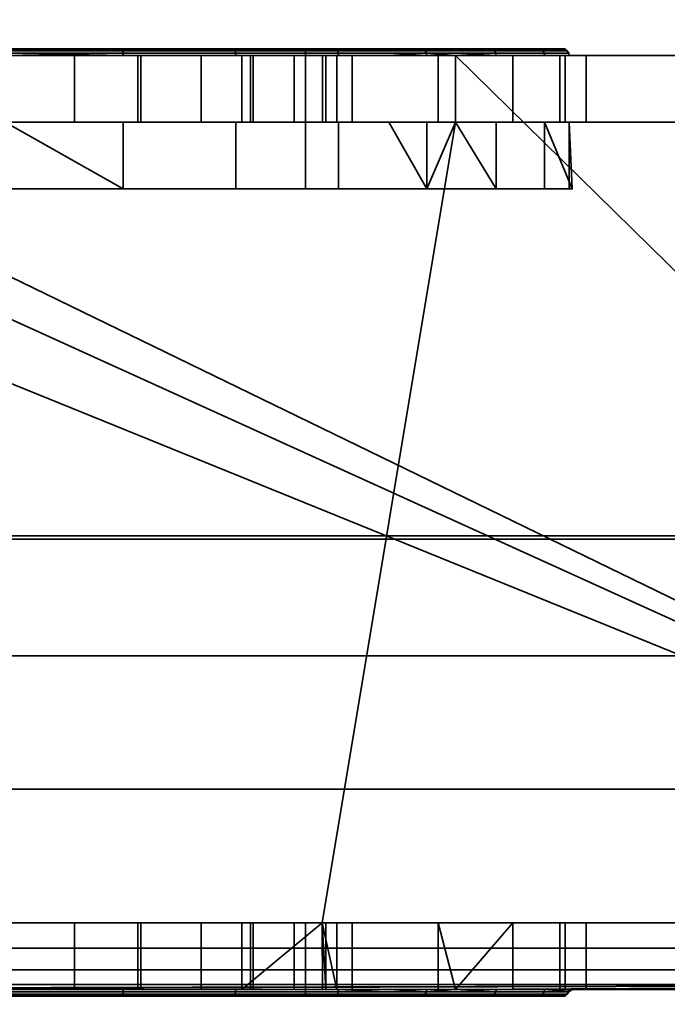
# Model space of a CAD drawing. Header units: millimetres. Extents: x -590 to 3690, y -120 to 127.
# Tile 616 of 656: x 2556 to 2566, y -38 to -23. Entities that reach past the tile are written whole.
import ezdxf

# ---------------------------------------------------------------- set-up
doc = ezdxf.new("R2010")
doc.units = ezdxf.units.MM
doc.layers.add('151', color=7, linetype='Continuous', true_color=0xffffff)

# ---------------------------------------------------------------- blocks, each defined once
blk = doc.blocks.new('UG_SURFACE_003')
at = {"layer": '151', "color": 252, "linetype": 'Continuous', "lineweight": 35}
for points in [[(3690, -31.2, 2203), (3690, 108.2, 2203), (2310, 108.2, 2203), (2310, -31.2, 2203)], [(2460, -31.2, 2053), (2460, 108.2, 2053), (3540, 108.2, 2053), (3540, -31.2, 2053)], [(3690, -31.2, 2203), (2310, -31.2, 2203), (2460, -31.2, 2053), (3540, -31.2, 2053)]]:
    blk.add_3dface(points, dxfattribs=at)
blk = doc.blocks.new('UG_SURFACE_154')
at = {"layer": '151', "color": 252, "linetype": 'Continuous', "lineweight": 35}
for points in [[(2557.746, -23.9, 1095.784), (2554.254, -23.9, 1095.784), (2551.063, -23.9, 1097.204), (2551.5, -23.9, 1099.5)], [(2551.5, -23.9, 1099.5), (2560.5, -23.9, 1099.5), (2560.937, -23.9, 1097.204), (2557.746, -23.9, 1095.784)], [(2560.5, -23.9, 1108.5), (2551.5, -23.9, 1108.5), (2556, -23.9, 1112.4), (2559.417, -23.9, 1111.674)], [(2551.5, -26, 1099.5), (2560.5, -26, 1099.5), (2560.5, -23.9, 1099.5), (2551.5, -23.9, 1099.5)], [(2560.5, -26, 1108.5), (2551.5, -26, 1108.5), (2551.5, -23.9, 1108.5), (2560.5, -23.9, 1108.5)], [(2557.761, -23.929, 1095.714), (2554.239, -23.929, 1095.714), (2554.245, -23.908, 1095.746), (2557.755, -23.908, 1095.746)], [(2557.755, -23.908, 1095.746), (2554.245, -23.908, 1095.746), (2554.254, -23.9, 1095.784), (2557.746, -23.9, 1095.784)], [(2556, -23.908, 1112.438), (2559.432, -23.908, 1111.709), (2559.417, -23.9, 1111.674), (2556, -23.9, 1112.4)], [(2556, -23.929, 1112.471), (2559.445, -23.929, 1111.738), (2559.432, -23.908, 1111.709), (2556, -23.908, 1112.438)], [(2560.96, -23.908, 1097.173), (2557.755, -23.908, 1095.746), (2557.746, -23.9, 1095.784), (2560.937, -23.9, 1097.204)], [(2560.979, -23.929, 1097.147), (2557.761, -23.929, 1095.714), (2557.755, -23.908, 1095.746), (2560.96, -23.908, 1097.173)], [(2559.432, -23.908, 1111.709), (2562.271, -23.908, 1109.646), (2562.243, -23.9, 1109.621), (2559.417, -23.9, 1111.674)], [(2559.417, -23.9, 1111.674), (2562.243, -23.9, 1109.621), (2560.5, -23.9, 1108.5)], [(2559.445, -23.929, 1111.738), (2562.295, -23.929, 1109.668), (2562.271, -23.908, 1109.646), (2559.432, -23.908, 1111.709)], [(2560.5, -23.9, 1099.5), (2560.5, -23.9, 1108.5), (2562.243, -23.9, 1109.621), (2563.989, -23.9, 1106.596)], [(2563.275, -23.9, 1099.8), (2560.937, -23.9, 1097.204), (2560.5, -23.9, 1099.5)], [(2563.989, -23.9, 1106.596), (2564.354, -23.9, 1103.122), (2563.275, -23.9, 1099.8), (2560.5, -23.9, 1099.5)], [(2560.5, -26, 1099.5), (2560.5, -26, 1108.5), (2560.5, -23.9, 1108.5), (2560.5, -23.9, 1099.5)], [(2563.308, -23.908, 1099.781), (2560.96, -23.908, 1097.173), (2560.937, -23.9, 1097.204), (2563.275, -23.9, 1099.8)], [(2563.336, -23.929, 1099.765), (2560.979, -23.929, 1097.147), (2560.96, -23.908, 1097.173), (2563.308, -23.908, 1099.781)], [(2562.271, -23.908, 1109.646), (2564.025, -23.908, 1106.608), (2563.989, -23.9, 1106.596), (2562.243, -23.9, 1109.621)], [(2562.295, -23.929, 1109.668), (2564.056, -23.929, 1106.618), (2564.025, -23.908, 1106.608), (2562.271, -23.908, 1109.646)], [(2564.392, -23.908, 1103.118), (2563.308, -23.908, 1099.781), (2563.275, -23.9, 1099.8), (2564.354, -23.9, 1103.122)], [(2564.424, -23.929, 1103.115), (2563.336, -23.929, 1099.765), (2563.308, -23.908, 1099.781), (2564.392, -23.908, 1103.118)], [(2564.025, -23.908, 1106.608), (2564.392, -23.908, 1103.118), (2564.354, -23.9, 1103.122), (2563.989, -23.9, 1106.596)], [(2564.056, -23.929, 1106.618), (2564.424, -23.929, 1103.115), (2564.392, -23.908, 1103.118), (2564.025, -23.908, 1106.608)], [(2543.975, -24, 1167.5), (2494, -24, 1167.5), (2494, -37, 1167.5), (2576, -37, 1167.5)], [(2576, -37, 1002.5), (2494, -37, 1002.5), (2494, -24, 1002.5), (2543.975, -24, 1002.5)], [(2576, -37, 1167.5), (2547.375, -24, 1167.5), (2543.975, -24, 1167.5)], [(2576, -37, 1002.5), (2543.975, -24, 1002.5), (2547.375, -24, 1002.5)], [(2576, -37, 1167.5), (2549.25, -24, 1167.5), (2547.375, -24, 1167.5)], [(2576, -37, 1002.5), (2547.375, -24, 1002.5), (2549.25, -24, 1002.5)], [(2576, -37, 1167.5), (2562.75, -24, 1167.5), (2549.25, -24, 1167.5)], [(2576, -37, 1002.5), (2549.25, -24, 1002.5), (2562.75, -24, 1002.5)], [(2562.75, -24, 1128.75), (2549.25, -24, 1128.75), (2556, -24, 1145), (2558.034, -24, 1145.432)], [(2549.25, -24, 1167.5), (2562.75, -24, 1167.5), (2557.039, -24, 1154.891), (2554.96, -24, 1154.891)], [(2562.75, -24, 1058.875), (2549.25, -24, 1058.875), (2556, -24, 1077), (2558.034, -24, 1077.432)], [(2549.25, -24, 1091.25), (2562.75, -24, 1091.25), (2557.039, -24, 1086.891), (2554.96, -24, 1086.891)], [(2549.25, -24, 1128.75), (2562.75, -24, 1128.75), (2556, -24, 1112.5), (2552.543, -24, 1111.765)], [(2556, -24, 1095.5), (2557.767, -24, 1095.686), (2562.75, -24, 1091.25), (2549.25, -24, 1091.25)], [(2549.25, -24, 1058.875), (2562.75, -24, 1058.875), (2559.548, -24, 1039.998), (2556, -24, 1040.75)], [(2556, -24, 1007.35), (2557.99, -24, 1007.746), (2562.75, -24, 1002.5), (2549.25, -24, 1002.5)], [(2557.766, -23.962, 1095.693), (2554.234, -23.962, 1095.693), (2554.239, -23.929, 1095.714), (2557.761, -23.929, 1095.714)], [(2556, -24, 1095.5), (2554.234, -23.962, 1095.693), (2557.766, -23.962, 1095.693)], [(2557.039, -24, 1154.891), (2557.039, -25, 1154.891), (2554.96, -25, 1154.891), (2554.96, -24, 1154.891)], [(2557.039, -24, 1086.891), (2557.039, -25, 1086.891), (2554.96, -25, 1086.891), (2554.96, -24, 1086.891)], [(2556, -23.962, 1112.492), (2559.454, -23.962, 1111.758), (2559.445, -23.929, 1111.738), (2556, -23.929, 1112.471)], [(2557.766, -23.962, 1095.693), (2557.767, -24, 1095.686), (2556, -24, 1095.5)], [(2556, -24, 1112.5), (2559.457, -24, 1111.765), (2559.454, -23.962, 1111.758), (2556, -23.962, 1112.492)], [(2559.457, -24, 1111.765), (2556, -24, 1112.5), (2562.75, -24, 1128.75)], [(2559.548, -24, 1039.998), (2559.548, -25, 1039.998), (2556, -25, 1040.75), (2556, -24, 1040.75)], [(2556, -24, 1007.35), (2556, -25, 1007.35), (2557.99, -25, 1007.746), (2557.99, -24, 1007.746)], [(2556, -24, 1145), (2556, -25, 1145), (2558.034, -25, 1145.432), (2558.034, -24, 1145.432)], [(2556, -24, 1077), (2556, -25, 1077), (2558.034, -25, 1077.432), (2558.034, -24, 1077.432)], [(2558.939, -24, 1086.045), (2557.039, -24, 1086.891), (2562.75, -24, 1091.25)], [(2558.939, -24, 1154.045), (2557.039, -24, 1154.891), (2562.75, -24, 1167.5)], [(2558.939, -24, 1154.045), (2558.939, -25, 1154.045), (2557.039, -25, 1154.891), (2557.039, -24, 1154.891)], [(2558.939, -24, 1086.045), (2558.939, -25, 1086.045), (2557.039, -25, 1086.891), (2557.039, -24, 1086.891)], [(2560.992, -23.962, 1097.129), (2557.766, -23.962, 1095.693), (2557.761, -23.929, 1095.714), (2560.979, -23.929, 1097.147)], [(2560.996, -24, 1097.123), (2557.767, -24, 1095.686), (2557.766, -23.962, 1095.693), (2560.992, -23.962, 1097.129)], [(2557.767, -24, 1095.686), (2560.996, -24, 1097.123), (2562.75, -24, 1091.25)], [(2562.75, -24, 1002.5), (2557.99, -24, 1007.746), (2559.677, -24, 1008.873)], [(2557.99, -24, 1007.746), (2557.99, -25, 1007.746), (2559.677, -25, 1008.873), (2559.677, -24, 1008.873)], [(2558.034, -24, 1145.432), (2559.716, -24, 1146.654), (2562.75, -24, 1128.75)], [(2558.034, -24, 1077.432), (2559.716, -24, 1078.654), (2562.75, -24, 1058.875)], [(2558.034, -24, 1145.432), (2558.034, -25, 1145.432), (2559.716, -25, 1146.654), (2559.716, -24, 1146.654)], [(2558.034, -24, 1077.432), (2558.034, -25, 1077.432), (2559.716, -25, 1078.654), (2559.716, -24, 1078.654)], [(2560.33, -24, 1152.5), (2558.939, -24, 1154.045), (2562.75, -24, 1167.5)], [(2560.33, -24, 1084.5), (2558.939, -24, 1086.045), (2562.75, -24, 1091.25)], [(2560.33, -24, 1152.5), (2560.33, -25, 1152.5), (2558.939, -25, 1154.045), (2558.939, -24, 1154.045)], [(2560.33, -24, 1084.5), (2560.33, -25, 1084.5), (2558.939, -25, 1086.045), (2558.939, -24, 1086.045)], [(2559.454, -23.962, 1111.758), (2562.311, -23.962, 1109.683), (2562.295, -23.929, 1109.668), (2559.445, -23.929, 1111.738)], [(2562.311, -23.962, 1109.683), (2559.454, -23.962, 1111.758), (2559.457, -24, 1111.765), (2561.749, -24, 1110.1)], [(2562.75, -24, 1128.75), (2562.75, -24, 1110.1), (2561.749, -24, 1110.1), (2559.457, -24, 1111.765)], [(2562.75, -24, 1058.875), (2562.487, -24, 1037.872), (2559.548, -24, 1039.998)], [(2562.487, -24, 1037.872), (2562.487, -25, 1037.872), (2559.548, -25, 1039.998), (2559.548, -24, 1039.998)], [(2562.75, -24, 1002.5), (2559.677, -24, 1008.873), (2560.804, -24, 1010.56)], [(2559.677, -24, 1008.873), (2559.677, -25, 1008.873), (2560.804, -25, 1010.56), (2560.804, -24, 1010.56)], [(2562.75, -24, 1128.75), (2559.716, -24, 1146.654), (2560.755, -24, 1148.455)], [(2562.75, -24, 1058.875), (2559.716, -24, 1078.654), (2560.755, -24, 1080.455)], [(2559.716, -24, 1146.654), (2559.716, -25, 1146.654), (2560.755, -25, 1148.455), (2560.755, -24, 1148.455)], [(2559.716, -24, 1078.654), (2559.716, -25, 1078.654), (2560.755, -25, 1080.455), (2560.755, -24, 1080.455)], [(2562.75, -24, 1167.5), (2560.973, -24, 1150.523), (2560.33, -24, 1152.5)], [(2562.75, -24, 1091.25), (2560.973, -24, 1082.523), (2560.33, -24, 1084.5)], [(2560.973, -24, 1150.523), (2560.973, -25, 1150.523), (2560.33, -25, 1152.5), (2560.33, -24, 1152.5)], [(2560.973, -24, 1082.523), (2560.973, -25, 1082.523), (2560.33, -25, 1084.5), (2560.33, -24, 1084.5)], [(2562.75, -24, 1128.75), (2560.755, -24, 1148.455), (2560.973, -24, 1150.523)], [(2560.755, -24, 1080.455), (2560.973, -24, 1082.523), (2562.75, -24, 1091.25), (2562.75, -24, 1058.875)], [(2560.755, -24, 1148.455), (2560.755, -25, 1148.455), (2560.973, -25, 1150.523), (2560.973, -24, 1150.523)], [(2560.755, -24, 1080.455), (2560.755, -25, 1080.455), (2560.973, -25, 1082.523), (2560.973, -24, 1082.523)], [(2562.75, -24, 1013.575), (2562.75, -24, 1002.5), (2560.804, -24, 1010.56), (2561.2, -24, 1012.55)], [(2560.804, -24, 1010.56), (2560.804, -25, 1010.56), (2561.2, -25, 1012.55), (2561.2, -24, 1012.55)], [(2560.973, -24, 1150.523), (2562.75, -24, 1167.5), (2562.75, -24, 1128.75)], [(2563.355, -23.962, 1099.754), (2560.992, -23.962, 1097.129), (2560.979, -23.929, 1097.147), (2563.336, -23.929, 1099.765)], [(2562.75, -24, 1099.071), (2560.996, -24, 1097.123), (2560.992, -23.962, 1097.129), (2563.355, -23.962, 1099.754)], [(2560.996, -24, 1097.123), (2562.75, -24, 1099.071), (2562.75, -24, 1091.25)], [(2561.2, -24, 1012.55), (2561.2, -24, 1013.575), (2562.75, -24, 1013.575)], [(2562.75, -24, 1026.71), (2562.75, -24, 1013.575), (2561.2, -24, 1013.575), (2561.2, -24, 1024.963)], [(2561.2, -24, 1013.575), (2561.2, -24, 1012.55), (2561.2, -25, 1012.55), (2561.2, -25, 1013.575)], [(2561.2, -25, 1013.575), (2561.2, -25, 1024.963), (2561.2, -24, 1024.963), (2561.2, -24, 1013.575)], [(2562.75, -24, 1026.71), (2561.2, -24, 1024.963), (2561.2, -25, 1024.963), (2562.75, -25, 1026.71)], [(2561.749, -24, 1110.1), (2562.317, -24, 1109.688), (2562.311, -23.962, 1109.683)], [(2562.317, -24, 1109.688), (2561.749, -24, 1110.1), (2562.75, -24, 1110.1)], [(2562.311, -23.962, 1109.683), (2564.077, -23.962, 1106.624), (2564.056, -23.929, 1106.618), (2562.295, -23.929, 1109.668)], [(2562.311, -23.962, 1109.683), (2562.317, -24, 1109.688), (2562.75, -24, 1108.937)], [(2562.75, -24, 1108.937), (2564.084, -24, 1106.627), (2564.077, -23.962, 1106.624), (2562.311, -23.962, 1109.683)], [(2562.75, -24, 1110.1), (2562.75, -24, 1108.937), (2562.317, -24, 1109.688)], [(2562.75, -24, 1058.875), (2562.75, -24, 1037.42), (2562.487, -24, 1037.872)], [(2562.75, -25, 1037.42), (2562.487, -25, 1037.872), (2562.487, -24, 1037.872), (2562.75, -24, 1037.42)], [(2563.355, -23.962, 1099.754), (2563.361, -24, 1099.75), (2562.75, -24, 1099.071)], [(2576, -37, 1167.5), (2568.025, -24, 1167.5), (2562.75, -24, 1167.5)], [(2576, -37, 1002.5), (2562.75, -24, 1002.5), (2568.025, -24, 1002.5)], [(2568.025, -24, 1091.25), (2562.75, -24, 1091.25), (2562.75, -24, 1099.071), (2563.361, -24, 1099.75)], [(2568.025, -24, 1013.575), (2562.75, -24, 1013.575), (2562.75, -24, 1026.71), (2563.607, -24, 1027.676)], [(2568.025, -24, 1033.975), (2564.311, -24, 1034.737), (2562.75, -24, 1037.42)], [(2562.75, -24, 1037.42), (2562.75, -24, 1058.875), (2568.025, -24, 1058.875), (2568.025, -24, 1033.975)], [(2564.084, -24, 1106.627), (2562.75, -24, 1108.937), (2562.75, -24, 1110.1), (2568.025, -24, 1110.1)], [(2562.75, -24, 1002.5), (2562.75, -24, 1013.575), (2568.025, -24, 1013.575), (2568.025, -24, 1002.5)], [(2562.75, -24, 1058.875), (2562.75, -24, 1091.25), (2568.025, -24, 1091.25), (2568.025, -24, 1058.875)], [(2562.75, -24, 1110.1), (2562.75, -24, 1128.75), (2568.025, -24, 1128.75), (2568.025, -24, 1110.1)], [(2562.75, -24, 1128.75), (2562.75, -24, 1167.5), (2568.025, -24, 1167.5), (2568.025, -24, 1128.75)], [(2562.75, -24, 1037.42), (2564.311, -24, 1034.737), (2564.311, -25, 1034.737), (2562.75, -25, 1037.42)], [(2562.75, -25, 1026.71), (2563.607, -25, 1027.676), (2563.607, -24, 1027.676), (2562.75, -24, 1026.71)], [(2564.446, -23.962, 1103.112), (2563.355, -23.962, 1099.754), (2563.336, -23.929, 1099.765), (2564.424, -23.929, 1103.115)], [(2564.453, -24, 1103.112), (2563.361, -24, 1099.75), (2563.355, -23.962, 1099.754), (2564.446, -23.962, 1103.112)], [(2563.361, -24, 1099.75), (2564.453, -24, 1103.112), (2568.025, -24, 1091.25)], [(2568.025, -24, 1033.975), (2568.025, -24, 1013.575), (2563.607, -24, 1027.676), (2564.707, -24, 1031.132)], [(2563.607, -24, 1027.676), (2563.607, -25, 1027.676), (2564.707, -25, 1031.132), (2564.707, -24, 1031.132)], [(2564.077, -23.962, 1106.624), (2564.446, -23.962, 1103.112), (2564.424, -23.929, 1103.115), (2564.056, -23.929, 1106.618)], [(2564.084, -24, 1106.627), (2564.453, -24, 1103.112), (2564.446, -23.962, 1103.112), (2564.077, -23.962, 1106.624)], [(2568.025, -24, 1110.1), (2568.025, -24, 1091.25), (2564.453, -24, 1103.112), (2564.084, -24, 1106.627)], [(2568.025, -24, 1033.975), (2564.394, -24, 1033.975), (2564.311, -24, 1034.737)], [(2564.394, -25, 1033.975), (2564.311, -25, 1034.737), (2564.311, -24, 1034.737), (2564.394, -24, 1033.975)], [(2564.707, -24, 1031.132), (2564.394, -24, 1033.975), (2568.025, -24, 1033.975)], [(2564.394, -24, 1033.975), (2564.707, -24, 1031.132), (2564.707, -25, 1031.132), (2564.394, -25, 1033.975)], [(2551.25, -37, 1003.5), (2560.75, -37, 1003.5), (2562.75, -25, 1003.5), (2549.25, -25, 1003.5)], [(2549.25, -25, 1166.5), (2562.75, -25, 1166.5), (2560.75, -37, 1166.5), (2551.25, -37, 1166.5)], [(2562.75, -25, 1166.5), (2549.25, -25, 1166.5), (2554.96, -25, 1154.891), (2557.039, -25, 1154.891)], [(2549.25, -25, 1128.75), (2562.75, -25, 1128.75), (2556, -25, 1145), (2553.966, -25, 1145.432)], [(2562.75, -25, 1091.25), (2549.25, -25, 1091.25), (2554.96, -25, 1086.891), (2557.039, -25, 1086.891)], [(2549.25, -25, 1058.875), (2562.75, -25, 1058.875), (2556, -25, 1077), (2553.966, -25, 1077.432)], [(2562.75, -25, 1128.75), (2549.25, -25, 1128.75), (2556, -25, 1112.5), (2559.457, -25, 1111.765)], [(2556, -25, 1095.5), (2554.233, -25, 1095.686), (2549.25, -25, 1091.25), (2562.75, -25, 1091.25)], [(2549.25, -25, 1003.5), (2562.75, -25, 1003.5), (2556, -25, 1007.35), (2554.01, -25, 1007.746)], [(2556, -25, 1040.75), (2559.548, -25, 1039.998), (2562.75, -25, 1058.875), (2549.25, -25, 1058.875)], [(2557.767, -26, 1095.686), (2554.233, -26, 1095.686), (2556, -25, 1095.5)], [(2562.75, -25, 1091.25), (2557.767, -25, 1095.686), (2556, -25, 1095.5)], [(2562.75, -25, 1003.5), (2557.99, -25, 1007.746), (2556, -25, 1007.35)], [(2558.034, -25, 1077.432), (2556, -25, 1077), (2562.75, -25, 1058.875)], [(2558.034, -25, 1145.432), (2556, -25, 1145), (2562.75, -25, 1128.75)], [(2559.457, -26, 1111.765), (2559.457, -25, 1111.765), (2556, -25, 1112.5), (2556, -26, 1112.5)], [(2556, -25, 1095.5), (2557.767, -25, 1095.686), (2557.767, -26, 1095.686)], [(2557.039, -25, 1154.891), (2558.939, -25, 1154.045), (2562.75, -25, 1166.5)], [(2557.039, -25, 1086.891), (2558.939, -25, 1086.045), (2562.75, -25, 1091.25)], [(2562.75, -25, 1091.25), (2560.996, -25, 1097.123), (2557.767, -25, 1095.686)], [(2557.767, -26, 1095.686), (2557.767, -25, 1095.686), (2560.996, -25, 1097.123), (2560.996, -26, 1097.123)], [(2559.677, -25, 1008.873), (2557.99, -25, 1007.746), (2562.75, -25, 1003.5)], [(2562.75, -25, 1128.75), (2559.716, -25, 1146.654), (2558.034, -25, 1145.432)], [(2562.75, -25, 1058.875), (2559.716, -25, 1078.654), (2558.034, -25, 1077.432)], [(2562.75, -25, 1166.5), (2558.939, -25, 1154.045), (2560.33, -25, 1152.5)], [(2562.75, -25, 1091.25), (2558.939, -25, 1086.045), (2560.33, -25, 1084.5)], [(2559.457, -25, 1111.765), (2561.749, -25, 1110.1), (2562.75, -25, 1110.1), (2562.75, -25, 1128.75)], [(2561.749, -25, 1110.1), (2559.457, -25, 1111.765), (2559.457, -26, 1111.765), (2562.317, -26, 1109.688)], [(2559.548, -25, 1039.998), (2562.487, -25, 1037.872), (2562.75, -25, 1058.875)], [(2562.75, -25, 1003.5), (2560.804, -25, 1010.56), (2559.677, -25, 1008.873)], [(2560.755, -25, 1148.455), (2559.716, -25, 1146.654), (2562.75, -25, 1128.75)], [(2560.755, -25, 1080.455), (2559.716, -25, 1078.654), (2562.75, -25, 1058.875)], [(2560.33, -25, 1152.5), (2560.973, -25, 1150.523), (2562.75, -25, 1166.5)], [(2560.33, -25, 1084.5), (2560.973, -25, 1082.523), (2562.75, -25, 1091.25)], [(2560.75, -37, 1003.5), (2568.025, -37, 1003.5), (2568.025, -25, 1003.5), (2562.75, -25, 1003.5)], [(2562.75, -25, 1166.5), (2568.025, -25, 1166.5), (2568.025, -37, 1166.5), (2560.75, -37, 1166.5)], [(2562.75, -25, 1128.75), (2562.75, -25, 1166.5), (2560.973, -25, 1150.523), (2560.755, -25, 1148.455)], [(2562.75, -25, 1058.875), (2562.75, -25, 1091.25), (2560.973, -25, 1082.523), (2560.755, -25, 1080.455)], [(2561.2, -25, 1012.55), (2560.804, -25, 1010.56), (2562.75, -25, 1003.5), (2562.75, -25, 1013.575)], [(2562.75, -25, 1091.25), (2562.75, -25, 1099.071), (2560.996, -25, 1097.123)], [(2563.361, -26, 1099.75), (2560.996, -26, 1097.123), (2560.996, -25, 1097.123), (2562.75, -25, 1099.071)], [(2562.75, -25, 1013.575), (2561.2, -25, 1013.575), (2561.2, -25, 1012.55)], [(2561.2, -25, 1024.963), (2561.2, -25, 1013.575), (2562.75, -25, 1013.575), (2562.75, -25, 1026.71)], [(2562.75, -25, 1110.1), (2561.749, -25, 1110.1), (2562.317, -25, 1109.688)], [(2562.317, -26, 1109.688), (2562.317, -25, 1109.688), (2561.749, -25, 1110.1)], [(2562.317, -25, 1109.688), (2562.75, -25, 1108.937), (2562.75, -25, 1110.1)], [(2562.317, -26, 1109.688), (2564.084, -26, 1106.627), (2564.084, -25, 1106.627), (2562.75, -25, 1108.937)], [(2562.75, -25, 1108.937), (2562.317, -25, 1109.688), (2562.317, -26, 1109.688)], [(2562.487, -25, 1037.872), (2562.75, -25, 1037.42), (2562.75, -25, 1058.875)], [(2568.025, -25, 1110.1), (2562.75, -25, 1110.1), (2562.75, -25, 1108.937), (2564.084, -25, 1106.627)], [(2568.025, -25, 1033.975), (2568.025, -25, 1058.875), (2562.75, -25, 1058.875), (2562.75, -25, 1037.42)], [(2562.75, -25, 1037.42), (2564.311, -25, 1034.737), (2568.025, -25, 1033.975)], [(2563.607, -25, 1027.676), (2562.75, -25, 1026.71), (2562.75, -25, 1013.575), (2568.025, -25, 1013.575)], [(2563.361, -25, 1099.75), (2562.75, -25, 1099.071), (2562.75, -25, 1091.25), (2568.025, -25, 1091.25)], [(2568.025, -25, 1003.5), (2568.025, -25, 1013.575), (2562.75, -25, 1013.575), (2562.75, -25, 1003.5)], [(2568.025, -25, 1058.875), (2568.025, -25, 1091.25), (2562.75, -25, 1091.25), (2562.75, -25, 1058.875)], [(2568.025, -25, 1110.1), (2568.025, -25, 1128.75), (2562.75, -25, 1128.75), (2562.75, -25, 1110.1)], [(2568.025, -25, 1128.75), (2568.025, -25, 1166.5), (2562.75, -25, 1166.5), (2562.75, -25, 1128.75)], [(2562.75, -25, 1099.071), (2563.361, -25, 1099.75), (2563.361, -26, 1099.75)], [(2568.025, -25, 1091.25), (2564.453, -25, 1103.112), (2563.361, -25, 1099.75)], [(2563.361, -26, 1099.75), (2563.361, -25, 1099.75), (2564.453, -25, 1103.112), (2564.453, -26, 1103.112)], [(2564.707, -25, 1031.132), (2563.607, -25, 1027.676), (2568.025, -25, 1013.575), (2568.025, -25, 1033.975)], [(2564.084, -25, 1106.627), (2564.453, -25, 1103.112), (2568.025, -25, 1091.25), (2568.025, -25, 1110.1)], [(2564.084, -25, 1106.627), (2564.084, -26, 1106.627), (2564.5, -26, 1104)], [(2564.5, -26, 1104), (2564.453, -25, 1103.112), (2564.084, -25, 1106.627)], [(2564.311, -25, 1034.737), (2564.394, -25, 1033.975), (2568.025, -25, 1033.975)], [(2568.025, -25, 1033.975), (2564.394, -25, 1033.975), (2564.707, -25, 1031.132)], [(2564.5, -26, 1104), (2564.453, -26, 1103.112), (2564.453, -25, 1103.112)], [(2560.5, -26, 1099.5), (2551.5, -26, 1099.5), (2551.004, -26, 1097.123), (2554.233, -26, 1095.686)], [(2551.5, -26, 1108.5), (2560.5, -26, 1108.5), (2559.457, -26, 1111.765), (2556, -26, 1112.5)], [(2554.233, -26, 1095.686), (2557.767, -26, 1095.686), (2560.996, -26, 1097.123), (2560.5, -26, 1099.5)], [(2560.5, -26, 1108.5), (2562.317, -26, 1109.688), (2559.457, -26, 1111.765)], [(2560.5, -26, 1099.5), (2564.5, -26, 1104), (2564.084, -26, 1106.627)], [(2560.5, -26, 1099.5), (2563.361, -26, 1099.75), (2564.453, -26, 1103.112), (2564.5, -26, 1104)], [(2564.084, -26, 1106.627), (2562.317, -26, 1109.688), (2560.5, -26, 1108.5), (2560.5, -26, 1099.5)], [(2560.5, -26, 1099.5), (2560.996, -26, 1097.123), (2563.361, -26, 1099.75)], [(2576, -37, 1167.5), (2494, -37, 1167.5), (2494, -37.383, 1167.424), (2575.969, -37.383, 1167.424)], [(2575.969, -37.383, 1002.576), (2494, -37.383, 1002.576), (2494, -37, 1002.5), (2576, -37, 1002.5)], [(2556, -37, 1087), (2554.96, -37, 1086.891), (2551.25, -37, 1093.25), (2560.75, -37, 1093.25)], [(2560.75, -37, 1126.75), (2551.25, -37, 1126.75), (2556, -37, 1145), (2558.034, -37, 1145.432)], [(2556, -37, 1155), (2554.96, -37, 1154.891), (2551.25, -37, 1166.5), (2560.75, -37, 1166.5)], [(2560.75, -37, 1003.5), (2551.25, -37, 1003.5), (2556, -37, 1007.35), (2557.99, -37, 1007.746)], [(2551.25, -37, 1126.75), (2560.75, -37, 1126.75), (2560.5, -37, 1108.5), (2551.5, -37, 1108.5)], [(2551.5, -37, 1099.5), (2560.5, -37, 1099.5), (2560.75, -37, 1093.25), (2551.25, -37, 1093.25)], [(2560.5, -37, 1099.5), (2551.5, -37, 1099.5), (2551.5, -38.1, 1099.5), (2560.5, -38.1, 1099.5)], [(2551.5, -37, 1108.5), (2560.5, -37, 1108.5), (2560.5, -38.1, 1108.5), (2551.5, -38.1, 1108.5)], [(2556, -37, 1007.35), (2556, -38, 1007.35), (2557.99, -38, 1007.746), (2557.99, -37, 1007.746)], [(2559.548, -37, 1039.998), (2559.548, -38, 1039.998), (2556, -38, 1040.75), (2556, -37, 1040.75)], [(2556, -37, 1155), (2557.039, -37, 1154.891), (2557.039, -38, 1154.891), (2556, -38, 1155)], [(2556, -37, 1145), (2556, -38, 1145), (2558.034, -38, 1145.432), (2558.034, -37, 1145.432)], [(2556, -37, 1087), (2557.039, -37, 1086.891), (2557.039, -38, 1086.891), (2556, -38, 1087)], [(2556, -37, 1077), (2556, -38, 1077), (2558.034, -38, 1077.432), (2558.034, -37, 1077.432)], [(2560.75, -37, 1093.25), (2557.039, -37, 1086.891), (2556, -37, 1087)], [(2560.75, -37, 1166.5), (2557.039, -37, 1154.891), (2556, -37, 1155)], [(2559.548, -37, 1039.998), (2556, -37, 1040.75), (2556, -37, 1077), (2558.034, -37, 1077.432)], [(2558.939, -37, 1154.045), (2558.939, -38, 1154.045), (2557.039, -38, 1154.891), (2557.039, -37, 1154.891)], [(2558.939, -37, 1086.045), (2558.939, -38, 1086.045), (2557.039, -38, 1086.891), (2557.039, -37, 1086.891)], [(2560.75, -37, 1093.25), (2558.939, -37, 1086.045), (2557.039, -37, 1086.891)], [(2560.75, -37, 1166.5), (2558.939, -37, 1154.045), (2557.039, -37, 1154.891)], [(2557.99, -37, 1007.746), (2557.99, -38, 1007.746), (2559.677, -38, 1008.873), (2559.677, -37, 1008.873)], [(2557.99, -37, 1007.746), (2559.677, -37, 1008.873), (2560.75, -37, 1003.5)], [(2558.034, -37, 1145.432), (2558.034, -38, 1145.432), (2559.716, -38, 1146.654), (2559.716, -37, 1146.654)], [(2558.034, -37, 1077.432), (2558.034, -38, 1077.432), (2559.716, -38, 1078.654), (2559.716, -37, 1078.654)], [(2558.034, -37, 1145.432), (2559.716, -37, 1146.654), (2560.75, -37, 1126.75)], [(2558.034, -37, 1077.432), (2560.75, -37, 1039.129), (2559.548, -37, 1039.998)], [(2558.034, -37, 1077.432), (2559.716, -37, 1078.654), (2560.75, -37, 1039.129)], [(2560.33, -37, 1152.5), (2560.33, -38, 1152.5), (2558.939, -38, 1154.045), (2558.939, -37, 1154.045)], [(2560.33, -37, 1084.5), (2560.33, -38, 1084.5), (2558.939, -38, 1086.045), (2558.939, -37, 1086.045)], [(2560.33, -37, 1084.5), (2558.939, -37, 1086.045), (2560.75, -37, 1093.25)], [(2560.33, -37, 1152.5), (2558.939, -37, 1154.045), (2560.75, -37, 1166.5)], [(2559.548, -38, 1039.998), (2559.548, -37, 1039.998), (2560.75, -37, 1039.129)], [(2560.75, -37, 1039.129), (2562.487, -37, 1037.872), (2562.487, -38, 1037.872), (2559.548, -38, 1039.998)], [(2560.75, -37, 1010.479), (2559.677, -37, 1008.873), (2559.677, -38, 1008.873), (2560.804, -38, 1010.56)], [(2559.677, -37, 1008.873), (2560.75, -37, 1010.479), (2560.75, -37, 1003.5)], [(2560.75, -37, 1148.446), (2559.716, -37, 1146.654), (2559.716, -38, 1146.654), (2560.755, -38, 1148.455)], [(2560.75, -37, 1080.446), (2559.716, -37, 1078.654), (2559.716, -38, 1078.654), (2560.755, -38, 1080.455)], [(2559.716, -37, 1078.654), (2560.75, -37, 1080.446), (2560.75, -37, 1039.129)], [(2559.716, -37, 1146.654), (2560.75, -37, 1148.446), (2560.75, -37, 1126.75)], [(2560.973, -38, 1150.523), (2560.33, -38, 1152.5), (2560.33, -37, 1152.5), (2560.75, -37, 1151.208)], [(2560.973, -38, 1082.523), (2560.33, -38, 1084.5), (2560.33, -37, 1084.5), (2560.75, -37, 1083.208)], [(2560.75, -37, 1093.25), (2560.75, -37, 1083.208), (2560.33, -37, 1084.5)], [(2560.75, -37, 1166.5), (2560.75, -37, 1151.208), (2560.33, -37, 1152.5)], [(2560.5, -38.1, 1099.5), (2560.5, -38.1, 1108.5), (2560.5, -37, 1108.1), (2560.5, -37, 1099.9)], [(2560.5, -38.1, 1108.5), (2560.5, -37, 1108.5), (2560.5, -37, 1108.1)], [(2560.5, -37, 1099.9), (2560.5, -37, 1099.5), (2560.5, -38.1, 1099.5)], [(2560.75, -37, 1126.75), (2560.75, -37, 1108.1), (2560.5, -37, 1108.1), (2560.5, -37, 1108.5)], [(2560.5, -37, 1099.5), (2560.5, -37, 1099.9), (2560.75, -37, 1099.9), (2560.75, -37, 1093.25)], [(2560.5, -37, 1108.1), (2560.75, -37, 1108.1), (2560.75, -37, 1099.9), (2560.5, -37, 1099.9)], [(2560.804, -38, 1010.56), (2560.804, -37, 1010.56), (2560.75, -37, 1010.479)], [(2560.755, -38, 1148.455), (2560.755, -37, 1148.455), (2560.75, -37, 1148.446)], [(2560.75, -37, 1151.208), (2560.973, -37, 1150.523), (2560.973, -38, 1150.523)], [(2560.755, -38, 1080.455), (2560.755, -37, 1080.455), (2560.75, -37, 1080.446)], [(2560.75, -37, 1083.208), (2560.973, -37, 1082.523), (2560.973, -38, 1082.523)], [(2568.025, -37, 1126.75), (2560.75, -37, 1126.75), (2560.75, -37, 1148.446), (2560.755, -37, 1148.455)], [(2562.487, -37, 1037.872), (2560.75, -37, 1039.129), (2560.75, -37, 1080.446), (2560.755, -37, 1080.455)], [(2568.025, -37, 1003.5), (2560.75, -37, 1003.5), (2560.75, -37, 1010.479), (2560.804, -37, 1010.56)], [(2560.973, -37, 1082.523), (2560.75, -37, 1083.208), (2560.75, -37, 1093.25), (2568.025, -37, 1093.25)], [(2560.973, -37, 1150.523), (2560.75, -37, 1151.208), (2560.75, -37, 1166.5), (2568.025, -37, 1166.5)], [(2568.025, -37, 1126.75), (2568.025, -37, 1108.1), (2560.75, -37, 1108.1), (2560.75, -37, 1126.75)], [(2568.025, -37, 1108.1), (2568.025, -37, 1099.9), (2560.75, -37, 1099.9), (2560.75, -37, 1108.1)], [(2568.025, -37, 1099.9), (2568.025, -37, 1093.25), (2560.75, -37, 1093.25), (2560.75, -37, 1099.9)], [(2560.755, -37, 1148.455), (2560.755, -38, 1148.455), (2560.973, -38, 1150.523), (2560.973, -37, 1150.523)], [(2560.755, -37, 1080.455), (2560.755, -38, 1080.455), (2560.973, -38, 1082.523), (2560.973, -37, 1082.523)], [(2568.025, -37, 1166.5), (2568.025, -37, 1126.75), (2560.755, -37, 1148.455), (2560.973, -37, 1150.523)], [(2568.025, -37, 1093.25), (2568.025, -37, 1033.975), (2560.755, -37, 1080.455), (2560.973, -37, 1082.523)], [(2564.311, -37, 1034.737), (2562.487, -37, 1037.872), (2560.755, -37, 1080.455), (2568.025, -37, 1033.975)], [(2560.804, -37, 1010.56), (2560.804, -38, 1010.56), (2561.2, -38, 1012.55), (2561.2, -37, 1012.55)], [(2568.025, -37, 1013.575), (2568.025, -37, 1003.5), (2560.804, -37, 1010.56), (2561.2, -37, 1012.55)], [(2563.607, -37, 1027.676), (2561.2, -37, 1024.963), (2561.2, -38, 1024.963), (2562.75, -38, 1026.71)], [(2561.2, -38, 1013.575), (2561.2, -38, 1024.963), (2561.2, -37, 1024.963), (2561.2, -37, 1013.575)], [(2561.2, -37, 1013.575), (2561.2, -37, 1012.55), (2561.2, -38, 1012.55), (2561.2, -38, 1013.575)], [(2568.025, -37, 1013.575), (2561.2, -37, 1013.575), (2561.2, -37, 1024.963), (2563.607, -37, 1027.676)], [(2561.2, -37, 1012.55), (2561.2, -37, 1013.575), (2568.025, -37, 1013.575)], [(2562.487, -37, 1037.872), (2564.311, -37, 1034.737), (2564.311, -38, 1034.737), (2562.75, -38, 1037.42)], [(2562.75, -38, 1037.42), (2562.487, -38, 1037.872), (2562.487, -37, 1037.872)], [(2562.75, -38, 1026.71), (2563.607, -38, 1027.676), (2563.607, -37, 1027.676)], [(2563.607, -37, 1027.676), (2563.607, -38, 1027.676), (2564.707, -38, 1031.132), (2564.707, -37, 1031.132)], [(2563.607, -37, 1027.676), (2564.707, -37, 1031.132), (2568.025, -37, 1033.975), (2568.025, -37, 1013.575)], [(2564.394, -38, 1033.975), (2564.311, -38, 1034.737), (2564.311, -37, 1034.737), (2564.394, -37, 1033.975)], [(2568.025, -37, 1033.975), (2564.394, -37, 1033.975), (2564.311, -37, 1034.737)], [(2564.394, -37, 1033.975), (2564.707, -37, 1031.132), (2564.707, -38, 1031.132), (2564.394, -38, 1033.975)], [(2564.707, -37, 1031.132), (2564.394, -37, 1033.975), (2568.025, -37, 1033.975)], [(2575.969, -37.383, 1167.424), (2494, -37.383, 1167.424), (2494, -37.707, 1167.207), (2575.879, -37.707, 1167.207)], [(2575.879, -37.707, 1002.793), (2494, -37.707, 1002.793), (2494, -37.383, 1002.576), (2575.969, -37.383, 1002.576)], [(2575.879, -37.707, 1167.207), (2494, -37.707, 1167.207), (2494, -37.924, 1166.883), (2575.744, -37.924, 1166.883)], [(2575.744, -37.924, 1003.117), (2494, -37.924, 1003.117), (2494, -37.707, 1002.793), (2575.879, -37.707, 1002.793)], [(2575.744, -37.924, 1166.883), (2494, -37.924, 1166.883), (2494, -38, 1166.5), (2543.975, -38, 1166.5)], [(2494, -37.924, 1003.117), (2575.744, -37.924, 1003.117), (2549.25, -38, 1003.5), (2547.375, -38, 1003.5)], [(2575.744, -37.924, 1166.883), (2543.975, -38, 1166.5), (2547.375, -38, 1166.5)], [(2575.744, -37.924, 1166.883), (2547.375, -38, 1166.5), (2549.25, -38, 1166.5)], [(2549.25, -38, 1166.5), (2562.75, -38, 1166.5), (2575.744, -37.924, 1166.883)], [(2575.744, -37.924, 1003.117), (2562.75, -38, 1003.5), (2549.25, -38, 1003.5)], [(2575.744, -37.924, 1166.883), (2562.75, -38, 1166.5), (2568.025, -38, 1166.5)], [(2575.744, -37.924, 1003.117), (2568.025, -38, 1003.5), (2562.75, -38, 1003.5)], [(2556, -38, 1155), (2557.039, -38, 1154.891), (2562.75, -38, 1166.5), (2549.25, -38, 1166.5)], [(2549.25, -38, 1128.75), (2562.75, -38, 1128.75), (2556, -38, 1145), (2553.966, -38, 1145.432)], [(2549.25, -38, 1091.25), (2562.75, -38, 1091.25), (2557.767, -38, 1095.686), (2554.233, -38, 1095.686)], [(2562.75, -38, 1128.75), (2549.25, -38, 1128.75), (2556, -38, 1112.5), (2559.457, -38, 1111.765)], [(2562.75, -38, 1091.25), (2549.25, -38, 1091.25), (2554.96, -38, 1086.891), (2556, -38, 1087)], [(2549.25, -38, 1003.5), (2562.75, -38, 1003.5), (2556, -38, 1007.35), (2554.01, -38, 1007.746)], [(2557.766, -38.038, 1095.693), (2554.234, -38.038, 1095.693), (2554.233, -38, 1095.686), (2557.767, -38, 1095.686)], [(2557.761, -38.071, 1095.714), (2554.239, -38.071, 1095.714), (2554.234, -38.038, 1095.693), (2557.766, -38.038, 1095.693)], [(2557.755, -38.092, 1095.746), (2554.245, -38.092, 1095.746), (2554.239, -38.071, 1095.714), (2557.761, -38.071, 1095.714)], [(2558.034, -38, 1077.432), (2556, -38, 1077), (2556, -38, 1040.75), (2559.548, -38, 1039.998)], [(2556, -38, 1087), (2557.039, -38, 1086.891), (2562.75, -38, 1091.25)], [(2557.99, -38, 1007.746), (2556, -38, 1007.35), (2562.75, -38, 1003.5)], [(2558.034, -38, 1145.432), (2556, -38, 1145), (2562.75, -38, 1128.75)], [(2556, -38.038, 1112.492), (2559.454, -38.038, 1111.758), (2559.457, -38, 1111.765), (2556, -38, 1112.5)], [(2556, -38.071, 1112.471), (2559.445, -38.071, 1111.738), (2559.454, -38.038, 1111.758), (2556, -38.038, 1112.492)], [(2556, -38.092, 1112.438), (2559.432, -38.092, 1111.709), (2559.445, -38.071, 1111.738), (2556, -38.071, 1112.471)], [(2557.039, -38, 1154.891), (2558.939, -38, 1154.045), (2562.75, -38, 1166.5)], [(2557.039, -38, 1086.891), (2558.939, -38, 1086.045), (2562.75, -38, 1091.25)], [(2560.96, -38.092, 1097.173), (2557.755, -38.092, 1095.746), (2557.761, -38.071, 1095.714), (2560.979, -38.071, 1097.147)], [(2560.979, -38.071, 1097.147), (2557.761, -38.071, 1095.714), (2557.766, -38.038, 1095.693), (2560.992, -38.038, 1097.129)], [(2560.992, -38.038, 1097.129), (2557.766, -38.038, 1095.693), (2557.767, -38, 1095.686), (2560.996, -38, 1097.123)], [(2560.996, -38, 1097.123), (2557.767, -38, 1095.686), (2562.75, -38, 1091.25)], [(2562.75, -38, 1003.5), (2559.677, -38, 1008.873), (2557.99, -38, 1007.746)], [(2562.75, -38, 1128.75), (2559.716, -38, 1146.654), (2558.034, -38, 1145.432)], [(2559.548, -38, 1039.998), (2562.487, -38, 1037.872), (2558.034, -38, 1077.432)], [(2562.75, -38, 1037.42), (2559.716, -38, 1078.654), (2558.034, -38, 1077.432)], [(2562.487, -38, 1037.872), (2562.75, -38, 1037.42), (2558.034, -38, 1077.432)], [(2562.75, -38, 1166.5), (2558.939, -38, 1154.045), (2560.33, -38, 1152.5)], [(2562.75, -38, 1091.25), (2558.939, -38, 1086.045), (2560.33, -38, 1084.5)], [(2559.432, -38.092, 1111.709), (2562.271, -38.092, 1109.646), (2562.295, -38.071, 1109.668), (2559.445, -38.071, 1111.738)], [(2559.445, -38.071, 1111.738), (2562.295, -38.071, 1109.668), (2562.311, -38.038, 1109.683), (2559.454, -38.038, 1111.758)], [(2561.749, -38, 1110.1), (2559.457, -38, 1111.765), (2559.454, -38.038, 1111.758), (2562.311, -38.038, 1109.683)], [(2559.457, -38, 1111.765), (2561.749, -38, 1110.1), (2562.75, -38, 1110.1), (2562.75, -38, 1128.75)], [(2560.804, -38, 1010.56), (2559.677, -38, 1008.873), (2562.75, -38, 1003.5)], [(2560.755, -38, 1148.455), (2559.716, -38, 1146.654), (2562.75, -38, 1128.75)], [(2560.755, -38, 1080.455), (2559.716, -38, 1078.654), (2562.75, -38, 1037.42)], [(2560.33, -38, 1152.5), (2560.973, -38, 1150.523), (2562.75, -38, 1166.5)], [(2560.33, -38, 1084.5), (2560.973, -38, 1082.523), (2562.75, -38, 1091.25)], [(2562.75, -38, 1128.75), (2562.75, -38, 1166.5), (2560.973, -38, 1150.523), (2560.755, -38, 1148.455)], [(2562.75, -38, 1037.42), (2562.75, -38, 1091.25), (2560.973, -38, 1082.523), (2560.755, -38, 1080.455)], [(2561.2, -38, 1012.55), (2560.804, -38, 1010.56), (2562.75, -38, 1003.5), (2562.75, -38, 1013.575)], [(2563.308, -38.092, 1099.781), (2560.96, -38.092, 1097.173), (2560.979, -38.071, 1097.147), (2563.336, -38.071, 1099.765)], [(2563.336, -38.071, 1099.765), (2560.979, -38.071, 1097.147), (2560.992, -38.038, 1097.129), (2563.355, -38.038, 1099.754)], [(2560.992, -38.038, 1097.129), (2560.996, -38, 1097.123), (2561.696, -38, 1097.9)], [(2561.696, -38, 1097.9), (2562.75, -38, 1099.071), (2563.355, -38.038, 1099.754), (2560.992, -38.038, 1097.129)], [(2562.75, -38, 1091.25), (2562.75, -38, 1097.9), (2561.696, -38, 1097.9), (2560.996, -38, 1097.123)], [(2562.75, -38, 1013.575), (2561.2, -38, 1013.575), (2561.2, -38, 1012.55)], [(2561.2, -38, 1013.575), (2562.75, -38, 1013.575), (2562.75, -38, 1026.71), (2561.2, -38, 1024.963)], [(2561.696, -38, 1097.9), (2562.75, -38, 1097.9), (2562.75, -38, 1099.071)], [(2562.75, -38, 1110.1), (2561.749, -38, 1110.1), (2562.317, -38, 1109.688)], [(2562.311, -38.038, 1109.683), (2562.317, -38, 1109.688), (2561.749, -38, 1110.1)], [(2562.271, -38.092, 1109.646), (2564.025, -38.092, 1106.608), (2564.056, -38.071, 1106.618), (2562.295, -38.071, 1109.668)], [(2562.295, -38.071, 1109.668), (2564.056, -38.071, 1106.618), (2564.077, -38.038, 1106.624), (2562.311, -38.038, 1109.683)], [(2562.311, -38.038, 1109.683), (2564.077, -38.038, 1106.624), (2564.084, -38, 1106.627), (2562.75, -38, 1108.937)], [(2562.75, -38, 1108.937), (2562.317, -38, 1109.688), (2562.311, -38.038, 1109.683)], [(2562.317, -38, 1109.688), (2562.75, -38, 1108.937), (2562.75, -38, 1110.1)], [(2568.025, -38, 1110.1), (2562.75, -38, 1110.1), (2562.75, -38, 1108.937), (2564.084, -38, 1106.627)], [(2568.025, -38, 1033.975), (2568.025, -38, 1091.25), (2562.75, -38, 1091.25), (2562.75, -38, 1037.42)], [(2562.75, -38, 1037.42), (2564.311, -38, 1034.737), (2568.025, -38, 1033.975)], [(2563.607, -38, 1027.676), (2562.75, -38, 1026.71), (2562.75, -38, 1013.575), (2568.025, -38, 1013.575)], [(2563.361, -38, 1099.75), (2562.75, -38, 1099.071), (2562.75, -38, 1097.9), (2568.025, -38, 1097.9)], [(2562.75, -38, 1166.5), (2562.75, -38, 1128.75), (2568.025, -38, 1128.75), (2568.025, -38, 1166.5)], [(2562.75, -38, 1128.75), (2562.75, -38, 1110.1), (2568.025, -38, 1110.1), (2568.025, -38, 1128.75)], [(2562.75, -38, 1097.9), (2562.75, -38, 1091.25), (2568.025, -38, 1091.25), (2568.025, -38, 1097.9)], [(2562.75, -38, 1013.575), (2562.75, -38, 1003.5), (2568.025, -38, 1003.5), (2568.025, -38, 1013.575)], [(2562.75, -38, 1099.071), (2563.361, -38, 1099.75), (2563.355, -38.038, 1099.754)], [(2564.392, -38.092, 1103.118), (2563.308, -38.092, 1099.781), (2563.336, -38.071, 1099.765), (2564.424, -38.071, 1103.115)], [(2564.424, -38.071, 1103.115), (2563.336, -38.071, 1099.765), (2563.355, -38.038, 1099.754), (2564.446, -38.038, 1103.112)], [(2564.446, -38.038, 1103.112), (2563.355, -38.038, 1099.754), (2563.361, -38, 1099.75), (2564.453, -38, 1103.112)], [(2564.453, -38, 1103.112), (2563.361, -38, 1099.75), (2568.025, -38, 1097.9)], [(2564.707, -38, 1031.132), (2563.607, -38, 1027.676), (2568.025, -38, 1013.575), (2568.025, -38, 1033.975)], [(2564.025, -38.092, 1106.608), (2564.392, -38.092, 1103.118), (2564.424, -38.071, 1103.115), (2564.056, -38.071, 1106.618)], [(2564.056, -38.071, 1106.618), (2564.424, -38.071, 1103.115), (2564.446, -38.038, 1103.112), (2564.077, -38.038, 1106.624)], [(2564.077, -38.038, 1106.624), (2564.446, -38.038, 1103.112), (2564.5, -38, 1104)], [(2564.5, -38, 1104), (2564.084, -38, 1106.627), (2564.077, -38.038, 1106.624)], [(2568.025, -38, 1110.1), (2564.084, -38, 1106.627), (2564.5, -38, 1104)], [(2564.311, -38, 1034.737), (2564.394, -38, 1033.975), (2568.025, -38, 1033.975)], [(2568.025, -38, 1033.975), (2564.394, -38, 1033.975), (2564.707, -38, 1031.132)], [(2564.446, -38.038, 1103.112), (2564.453, -38, 1103.112), (2564.5, -38, 1104)], [(2564.5, -38, 1104), (2564.453, -38, 1103.112), (2568.025, -38, 1097.9), (2568.025, -38, 1110.1)], [(2560.5, -38.1, 1099.5), (2551.5, -38.1, 1099.5), (2551.063, -38.1, 1097.204), (2554.254, -38.1, 1095.784)], [(2559.417, -38.1, 1111.674), (2556, -38.1, 1112.4), (2551.5, -38.1, 1108.5), (2560.5, -38.1, 1108.5)], [(2557.746, -38.1, 1095.784), (2554.254, -38.1, 1095.784), (2554.245, -38.092, 1095.746), (2557.755, -38.092, 1095.746)], [(2554.254, -38.1, 1095.784), (2557.746, -38.1, 1095.784), (2560.937, -38.1, 1097.204), (2560.5, -38.1, 1099.5)], [(2556, -38.1, 1112.4), (2559.417, -38.1, 1111.674), (2559.432, -38.092, 1111.709), (2556, -38.092, 1112.438)], [(2560.937, -38.1, 1097.204), (2557.746, -38.1, 1095.784), (2557.755, -38.092, 1095.746), (2560.96, -38.092, 1097.173)], [(2559.417, -38.1, 1111.674), (2562.243, -38.1, 1109.621), (2562.271, -38.092, 1109.646), (2559.432, -38.092, 1111.709)], [(2560.5, -38.1, 1108.5), (2562.243, -38.1, 1109.621), (2559.417, -38.1, 1111.674)], [(2560.5, -38.1, 1099.5), (2563.275, -38.1, 1099.8), (2564.354, -38.1, 1103.122), (2563.989, -38.1, 1106.596)], [(2563.989, -38.1, 1106.596), (2562.243, -38.1, 1109.621), (2560.5, -38.1, 1108.5), (2560.5, -38.1, 1099.5)], [(2560.5, -38.1, 1099.5), (2560.937, -38.1, 1097.204), (2563.275, -38.1, 1099.8)], [(2563.275, -38.1, 1099.8), (2560.937, -38.1, 1097.204), (2560.96, -38.092, 1097.173), (2563.308, -38.092, 1099.781)], [(2562.243, -38.1, 1109.621), (2563.989, -38.1, 1106.596), (2564.025, -38.092, 1106.608), (2562.271, -38.092, 1109.646)], [(2564.354, -38.1, 1103.122), (2563.275, -38.1, 1099.8), (2563.308, -38.092, 1099.781), (2564.392, -38.092, 1103.118)], [(2563.989, -38.1, 1106.596), (2564.354, -38.1, 1103.122), (2564.392, -38.092, 1103.118), (2564.025, -38.092, 1106.608)]]:
    blk.add_3dface(points, dxfattribs=at)
blk = doc.blocks.new('UG_SURFACE_155')
at = {"layer": '151', "color": 43, "linetype": 'Continuous', "lineweight": 35}
for points in [[(2491, 0, 2017), (2491, -49, 2017), (3509, -49, 2017), (3509, 0, 2017)], [(2491, -47), (2491, -2), (3509, -2), (3509, -47)]]:
    blk.add_3dface(points, dxfattribs=at)
blk = doc.blocks.new('UG_SURFACE_170')
at = {"layer": '151', "color": 254, "linetype": 'Continuous', "lineweight": 35}
for points in [[(3524.75, -35, 2033.25), (3524.75, 111.75, 2033.25), (2475.25, 111.75, 2033.25), (2475.25, -35, 2033.25)], [(3517, 16, 2025.5), (3517, -33, 2025.5), (2483, -33, 2025.5), (2483, 16, 2025.5)], [(3517, -33, 2025.5), (3519, -35, 2027.5), (2481, -35, 2027.5), (2483, -33, 2025.5)], [(3524.75, -35, 2033.25), (2475.25, -35, 2033.25), (2481, -35, 2027.5), (3519, -35, 2027.5)]]:
    blk.add_3dface(points, dxfattribs=at)
blk = doc.blocks.new('UG_SURFACE_206')
at = {"layer": '151', "color": 41, "linetype": 'Continuous', "lineweight": 35}
for points in [[(3587.75, -50, 2096.25), (3587.75, -35, 2096.25), (2412.25, -35, 2096.25), (2412.25, -50, 2096.25)], [(3587.75, -35, 2096.25), (3517.75, -35, 2026.25), (2482.25, -35, 2026.25), (2412.25, -35, 2096.25)], [(3517.75, -35, 2026.25), (3517.75, -50, 2026.25), (2482.25, -50, 2026.25), (2482.25, -35, 2026.25)]]:
    blk.add_3dface(points, dxfattribs=at)
blk = doc.blocks.new('UG_SURFACE_207')
at = {"layer": '151', "color": 14, "linetype": 'Continuous', "lineweight": 35}
for points in [[(3592.75, -31.25, 2101.25), (3587.75, -31.25, 2096.25), (2412.25, -31.25, 2096.25), (2407.25, -31.25, 2101.25)], [(3592.75, -47, 2101.25), (3592.75, -31.25, 2101.25), (2407.25, -31.25, 2101.25), (2407.25, -47, 2101.25)], [(2412.25, -31.25, 2096.25), (3587.75, -31.25, 2096.25), (3587.75, -50, 2096.25), (2412.25, -50, 2096.25)]]:
    blk.add_3dface(points, dxfattribs=at)
blk = doc.blocks.new('UG_SURFACE_208')
at = {"layer": '151', "color": 14, "linetype": 'Continuous', "lineweight": 35}
for points in [[(3516.8, -35, 2025.3), (3516.8, 14, 2025.3), (2483.2, 14, 2025.3), (2483.2, -35, 2025.3)], [(3512.75, 11.25, 2021.25), (3512.75, -47, 2021.25), (2487.25, -47, 2021.25), (2487.25, 11.25, 2021.25)], [(3517.75, -50, 2026.25), (3517.75, -35, 2026.25), (2482.25, -35, 2026.25), (2482.25, -50, 2026.25)], [(3517.75, -35, 2026.25), (3516.8, -35, 2025.3), (2483.2, -35, 2025.3), (2482.25, -35, 2026.25)]]:
    blk.add_3dface(points, dxfattribs=at)
blk = doc.blocks.new('UG_SURFACE_209')
at = {"layer": '151', "color": 7, "linetype": 'Continuous', "lineweight": 35}
for points in [[(2487.25, 11, 2021.25), (2487.25, -47, 2021.25), (3512.75, -47, 2021.25), (3512.75, 11, 2021.25)], [(3512.5, 11, 2021), (3512.5, -47, 2021), (2487.5, -47, 2021), (2487.5, 11, 2021)], [(3593, -47, 2101.5), (3593, -31.25, 2101.5), (2407, -31.25, 2101.5), (2407, -47, 2101.5)], [(3592.75, -31.25, 2101.25), (2407.25, -31.25, 2101.25), (2407, -31.25, 2101.5), (3593, -31.25, 2101.5)], [(2407.25, -31.25, 2101.25), (3592.75, -31.25, 2101.25), (3274.75, -47, 2101.25), (2476.75, -47, 2101.25)]]:
    blk.add_3dface(points, dxfattribs=at)

msp = doc.modelspace()

# ---------------------------------------------------------------- linework, layer by layer
at = {"layer": '151', "color": 252, "linetype": 'Continuous', "lineweight": -3, "true_color": 0x939598}
for p, q in [((2551.5, -23.9, 1108.5), (2560.5, -23.9, 1108.5)), ((2560.5, -23.9, 1099.5), (2551.5, -23.9, 1099.5)), ((2560.5, -23.9, 1108.5), (2560.5, -23.9, 1099.5)), ((2560.5, -23.9, 1099.5), (2560.5, -26, 1099.5)), ((2560.5, -23.9, 1108.5), (2560.5, -26, 1108.5)), ((2494, -24, 1002.5), (2576, -24, 1002.5)), ((2494, -24, 1167.5), (2576, -24, 1167.5)), ((2561.2, -24, 1012.55), (2561.2, -25, 1012.55)), ((2561.2, -24, 1024.963), (2561.2, -25, 1024.963)), ((2561.2, -24, 1012.55), (2561.2, -24, 1024.963)), ((2494, -25, 1166.5), (2575.586, -25, 1166.5)), ((2494, -25, 1003.5), (2575.586, -25, 1003.5)), ((2561.2, -25, 1012.55), (2561.2, -25, 1024.963)), ((2551.5, -26, 1108.5), (2560.5, -26, 1108.5)), ((2560.5, -26, 1099.5), (2551.5, -26, 1099.5)), ((2560.5, -26, 1108.5), (2560.5, -26, 1099.5)), ((2310, -31.2, 2203), (3690, -31.2, 2203)), ((3593, -31.25, 2101.5), (2407, -31.25, 2101.5)), ((3592.75, -31.25, 2101.25), (2407.25, -31.25, 2101.25)), ((3592.75, -31.25, 2101.25), (2407.25, -31.25, 2101.25)), ((3587.75, -31.25, 2096.25), (2412.25, -31.25, 2096.25)), ((3540, -31.2, 2053), (2460, -31.2, 2053)), ((3517, -33, 2025.5), (2483, -33, 2025.5)), ((3587.75, -35, 2096.25), (2412.25, -35, 2096.25)), ((3524.75, -35, 2033.25), (2475.25, -35, 2033.25)), ((3519, -35, 2027.5), (2481, -35, 2027.5)), ((3517.75, -35, 2026.25), (2482.25, -35, 2026.25)), ((3517.75, -35, 2026.25), (2482.25, -35, 2026.25)), ((3516.8, -35, 2025.3), (2483.2, -35, 2025.3)), ((2576, -37, 1002.5), (2494, -37, 1002.5)), ((2494, -37, 1166.5), (2575.586, -37, 1166.5)), ((2494, -37, 1167.5), (2576, -37, 1167.5)), ((2494, -37, 1003.5), (2575.586, -37, 1003.5)), ((2551.5, -37, 1108.5), (2560.5, -37, 1108.5)), ((2560.5, -37, 1099.5), (2551.5, -37, 1099.5)), ((2560.5, -38.1, 1108.5), (2560.5, -37, 1108.5)), ((2560.5, -38.1, 1099.5), (2560.5, -37, 1099.5)), ((2560.5, -37, 1108.5), (2560.5, -37, 1099.5)), ((2561.2, -37, 1012.55), (2561.2, -38, 1012.55)), ((2561.2, -37, 1024.963), (2561.2, -38, 1024.963)), ((2561.2, -37, 1024.963), (2561.2, -37, 1012.55)), ((2494, -38, 1003.5), (2575.586, -38, 1003.5)), ((2575.586, -38, 1166.5), (2494, -38, 1166.5)), ((2561.2, -38, 1024.963), (2561.2, -38, 1012.55)), ((2560.5, -38.1, 1099.5), (2551.5, -38.1, 1099.5)), ((2551.5, -38.1, 1108.5), (2560.5, -38.1, 1108.5)), ((2560.5, -38.1, 1108.5), (2560.5, -38.1, 1099.5))]:
    msp.add_line(p, q, dxfattribs=at)
at = {"layer": '151', "color": 252, "linetype": 'Continuous', "lineweight": -3, "true_color": 0x939598, "extrusion": (0, 1, 0)}
for centre, radius in [((-2556, 1104, -23.9), 8.4), ((-2556, 1104, -24), 8.5), ((-2556, 1104, -25), 8.5), ((-2556, 1082, -37), 5), ((-2556, 1150, -37), 5), ((-2556, 1104, -38), 8.5), ((-2556, 1082, -38), 5), ((-2556, 1150, -38), 5)]:
    msp.add_circle(centre, radius, dxfattribs=at)
at = {"layer": '151', "color": 252, "linetype": 'Continuous', "lineweight": -3, "true_color": 0x939598, "extrusion": (0, -1, 0)}
for centre, radius in [((2556, 1150, 24), 5), ((2556, 1082, 24), 5), ((2556, 1082, 25), 5), ((2556, 1150, 25), 5), ((2556, 1104, 26), 8.5), ((2556, 1104, 38.1), 8.4)]:
    msp.add_circle(centre, radius, dxfattribs=at)
for centre, radius, start, end in [((2556, 1032, 24), 8.75, 306.4617, 233.5383), ((2556, 1012.55, 24), 5.2, 180, 0), ((2556, 1032, 25), 8.75, 306.4617, 233.5383), ((2556, 1012.55, 25), 5.2, 180, 0)]:
    msp.add_arc(centre, radius, start, end, dxfattribs=at)
at = {"layer": '151', "color": 252, "linetype": 'Continuous', "lineweight": -3, "true_color": 0x939598, "extrusion": (0, 1, 0)}
for centre, radius, start, end in [((-2556, 1032, -37), 8.75, 306.4617, 233.5383), ((-2556, 1012.55, -37), 5.2, 180, 0), ((-2556, 1032, -38), 8.75, 306.4617, 233.5383), ((-2556, 1012.55, -38), 5.2, 180, 0)]:
    msp.add_arc(centre, radius, start, end, dxfattribs=at)

# ---------------------------------------------------------------- block references
at = {"layer": '151', "color": 252, "linetype": 'Continuous', "lineweight": -3, "true_color": 0x939598}
for name in ['UG_SURFACE_170', 'UG_SURFACE_003', 'UG_SURFACE_155', 'UG_SURFACE_208', 'UG_SURFACE_209', 'UG_SURFACE_154', 'UG_SURFACE_207', 'UG_SURFACE_206']:
    msp.add_blockref(name, (0, 0), dxfattribs=at)

doc.saveas('drawing.dxf')
